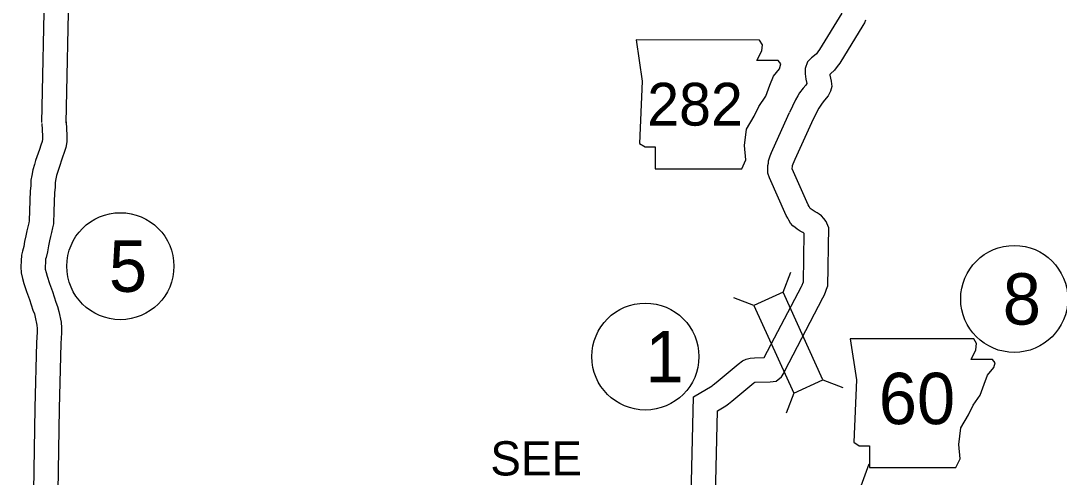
# Model space of a CAD drawing. Extents: x -939622 to -934245, y 1383184 to 1385301.
# Drawn here: x -936413.98 to -936375.58, y 1384633.99 to 1384650.88 of the extents above; entities that cross this region are included whole.
import ezdxf

# ---------------------------------------------------------------- set-up
doc = ezdxf.new("R2010")
doc.units = 0
for name, color, linetype in [('Level 10', 7, 'Continuous'), ('Level 11', 7, 'Continuous'), ('Level 20', 7, 'Continuous'), ('Level 21', 7, 'Continuous'), ('Level 27', 7, 'Continuous')]:
    doc.layers.add(name, color=color, linetype=linetype)

msp = doc.modelspace()

# ---------------------------------------------------------------- linework, layer by layer
at = {"layer": 'Level 10'}
for points in [[(-936413.204, 1384647.119), (-936413.094, 1384652.364)], [(-936412.304, 1384647.1), (-936412.194, 1384652.344)], [(-936413.203, 1384647.081), (-936413.172, 1384646.608), (-936413.172, 1384646.495), (-936413.189, 1384646.42), (-936413.233, 1384646.274), (-936413.282, 1384646.122), (-936413.428, 1384645.708), (-936413.475, 1384645.567), (-936413.528, 1384645.366), (-936413.574, 1384645.156), (-936413.61, 1384644.984), (-936413.612, 1384644.768), (-936413.63, 1384644.583), (-936413.659, 1384643.859), (-936413.668, 1384643.476), (-936413.682, 1384643.407), (-936413.715, 1384643.257), (-936413.752, 1384643.11), (-936413.796, 1384642.925), (-936413.835, 1384642.713), (-936413.87, 1384642.529), (-936413.916, 1384642.349), (-936413.952, 1384642.21), (-936413.966, 1384641.995), (-936413.979, 1384641.771), (-936413.964, 1384641.557), (-936413.914, 1384641.338), (-936413.865, 1384641.164), (-936413.765, 1384640.868), (-936413.659, 1384640.568), (-936413.527, 1384640.177), (-936413.477, 1384640.039), (-936413.446, 1384639.918), (-936413.383, 1384639.613), (-936413.376, 1384639.491), (-936413.375, 1384639.352), (-936413.396, 1384638.975), (-936413.458, 1384636.554), (-936413.537, 1384631.941)], [(-936412.305, 1384647.139), (-936412.273, 1384646.64), (-936412.271, 1384646.398), (-936412.318, 1384646.191), (-936412.374, 1384646.005), (-936412.43, 1384645.833), (-936412.577, 1384645.416), (-936412.612, 1384645.31), (-936412.653, 1384645.155), (-936412.694, 1384644.968), (-936412.71, 1384644.888), (-936412.712, 1384644.719), (-936412.732, 1384644.519), (-936412.76, 1384643.831), (-936412.77, 1384643.373), (-936412.802, 1384643.219), (-936412.839, 1384643.051), (-936412.877, 1384642.896), (-936412.915, 1384642.739), (-936412.951, 1384642.547), (-936412.991, 1384642.335), (-936413.044, 1384642.124), (-936413.06, 1384642.064), (-936413.068, 1384641.942), (-936413.077, 1384641.776), (-936413.071, 1384641.689), (-936413.042, 1384641.561), (-936413.005, 1384641.429), (-936412.915, 1384641.162), (-936412.808, 1384640.862), (-936412.677, 1384640.473), (-936412.617, 1384640.306), (-936412.569, 1384640.122), (-936412.489, 1384639.731), (-936412.476, 1384639.522), (-936412.475, 1384639.33), (-936412.497, 1384638.938), (-936412.558, 1384636.535), (-936412.637, 1384631.925)]]:
    msp.add_lwpolyline(points, dxfattribs=at)
at = {"layer": 'Level 11'}
for points in [[(-936383.616, 1384651.165), (-936384.444, 1384649.821), (-936384.507, 1384649.735), (-936384.563, 1384649.664), (-936384.626, 1384649.603), (-936384.741, 1384649.514), (-936384.892, 1384649.36), (-936384.98, 1384649.123), (-936384.973, 1384648.916), (-936384.952, 1384648.722), (-936384.915, 1384648.557), (-936384.958, 1384648.503), (-936385.055, 1384648.385), (-936385.18, 1384648.215), (-936385.244, 1384648.105), (-936385.33, 1384647.959), (-936385.551, 1384647.494)], [(-936382.748, 1384650.909), (-936382.782, 1384650.813), (-936382.84, 1384650.709), (-936383.696, 1384649.319), (-936383.788, 1384649.194), (-936383.892, 1384649.06), (-936384.037, 1384648.921), (-936384.066, 1384648.899), (-936384.062, 1384648.868), (-936384.014, 1384648.65), (-936383.989, 1384648.452), (-936384.045, 1384648.278), (-936384.123, 1384648.109), (-936384.257, 1384647.939), (-936384.343, 1384647.834), (-936384.426, 1384647.72), (-936384.468, 1384647.648), (-936384.535, 1384647.535), (-936384.738, 1384647.108)], [(-936385.028, 1384643.019), (-936385.065, 1384643.043), (-936385.158, 1384643.094), (-936385.268, 1384643.17), (-936385.347, 1384643.225), (-936385.429, 1384643.296), (-936385.517, 1384643.389), (-936385.58, 1384643.498), (-936385.623, 1384643.579), (-936385.675, 1384643.676), (-936386.294, 1384645.064), (-936386.359, 1384645.244), (-936386.36, 1384645.415), (-936386.352, 1384645.53), (-936386.337, 1384645.611), (-936386.328, 1384645.705), (-936386.267, 1384645.89), (-936386.219, 1384646.012), (-936386.173, 1384646.12), (-936385.555, 1384647.487)], [(-936384.12, 1384643.249), (-936384.2, 1384643.448), (-936384.282, 1384643.57), (-936384.37, 1384643.658), (-936384.46, 1384643.729), (-936384.53, 1384643.769), (-936384.605, 1384643.817), (-936384.685, 1384643.861), (-936384.756, 1384643.91), (-936384.794, 1384643.937), (-936384.829, 1384644.003), (-936384.868, 1384644.074), (-936385.458, 1384645.4), (-936385.459, 1384645.401), (-936385.458, 1384645.414), (-936385.444, 1384645.489), (-936385.441, 1384645.521), (-936385.42, 1384645.584), (-936385.386, 1384645.672), (-936385.349, 1384645.757), (-936384.735, 1384647.116)], [(-936384.12, 1384643.249), (-936384.154, 1384641.053)], [(-936385.024, 1384643.019), (-936385.052, 1384641.198)], [(-936389.259, 1384630.678), (-936389.111, 1384636.969), (-936388.415, 1384637.374), (-936388.378, 1384637.403), (-936388.271, 1384637.495), (-936387.448, 1384638.169), (-936387.298, 1384638.294), (-936387.157, 1384638.355), (-936387.006, 1384638.4), (-936386.854, 1384638.406), (-936386.488, 1384638.413), (-936385.112, 1384641.048), (-936385.086, 1384641.096), (-936385.053, 1384641.198)], [(-936388.359, 1384630.681), (-936388.223, 1384636.444), (-936387.906, 1384636.629), (-936387.806, 1384636.709), (-936387.694, 1384636.804), (-936386.874, 1384637.475), (-936386.837, 1384637.506), (-936386.828, 1384637.506), (-936386.276, 1384637.516), (-936386.052, 1384637.545), (-936385.855, 1384637.702), (-936385.767, 1384637.837), (-936385.725, 1384637.93), (-936384.318, 1384640.624), (-936384.256, 1384640.739), (-936384.154, 1384641.053)]]:
    msp.add_lwpolyline(points, dxfattribs=at)
at = {"layer": 'Level 20'}
for p, q in [((-936385.789, 1384640.839), (-936385.51, 1384641.58)), ((-936386.871, 1384640.349), (-936387.612, 1384640.628)), ((-936384.319, 1384637.592), (-936383.578, 1384637.313)), ((-936385.401, 1384637.102), (-936385.68, 1384636.361))]:
    msp.add_line(p, q, dxfattribs=at)
msp.add_lwpolyline([(-936384.319, 1384637.592), (-936385.789, 1384640.839), (-936386.871, 1384640.349), (-936385.401, 1384637.102)], close=True, dxfattribs=at)
at = {"layer": 'Level 21'}
msp.add_line((-936382.628, 1384634.466), (-936384.058, 1384630.516), dxfattribs=at)
for points in [[(-936391.228, 1384650.173), (-936390.999, 1384648.65), (-936391.101, 1384646.341), (-936390.898, 1384646.214), (-936390.517, 1384646.214), (-936390.517, 1384645.402), (-936387.32, 1384645.402), (-936387.168, 1384645.732), (-936387.218, 1384646.265), (-936387.142, 1384646.874), (-936386.863, 1384647.356), (-936386.685, 1384647.711), (-936386.432, 1384648.092), (-936386.279, 1384648.498), (-936386.153, 1384648.828), (-936385.924, 1384649.107), (-936385.873, 1384649.285), (-936385.975, 1384649.412), (-936386.762, 1384649.412), (-936386.584, 1384649.767), (-936386.559, 1384649.995), (-936386.664, 1384650.171)], [(-936383.308, 1384639.111), (-936383.08, 1384637.589), (-936383.181, 1384635.279), (-936382.978, 1384635.153), (-936382.598, 1384635.153), (-936382.598, 1384634.341), (-936379.4, 1384634.341), (-936379.248, 1384634.67), (-936379.299, 1384635.203), (-936379.222, 1384635.812), (-936378.943, 1384636.295), (-936378.766, 1384636.65), (-936378.512, 1384637.03), (-936378.36, 1384637.437), (-936378.233, 1384637.766), (-936378.004, 1384638.046), (-936377.954, 1384638.223), (-936378.055, 1384638.35), (-936378.842, 1384638.35), (-936378.664, 1384638.705), (-936378.639, 1384638.934), (-936378.744, 1384639.109)]]:
    msp.add_lwpolyline(points, close=True, dxfattribs=at)
at = {"layer": 'Level 27'}
for centre in [(-936410.296, 1384641.799), (-936377.247, 1384640.587), (-936390.885, 1384638.453)]:
    msp.add_circle(centre, 1.98, dxfattribs=at)

# ---------------------------------------------------------------- texts
at = {"layer": 'Level 20'}
msp.add_text('SEE', height=1.2672, dxfattribs=at).set_placement((-936396.617, 1384634.052))
at = {"layer": 'Level 21'}
for s, height, p in [('282', 1.584, (-936390.816, 1384647.003)), ('60', 1.9008, (-936382.257, 1384635.952))]:
    msp.add_text(s, height=height, dxfattribs=at).set_placement(p)
at = {"layer": 'Level 27'}
for s, p in [('5', (-936410.721, 1384640.849)), ('8', (-936377.672, 1384639.637)), ('1', (-936390.885, 1384637.502))]:
    msp.add_text(s, height=1.901, dxfattribs=at).set_placement(p)

doc.saveas('drawing.dxf')
